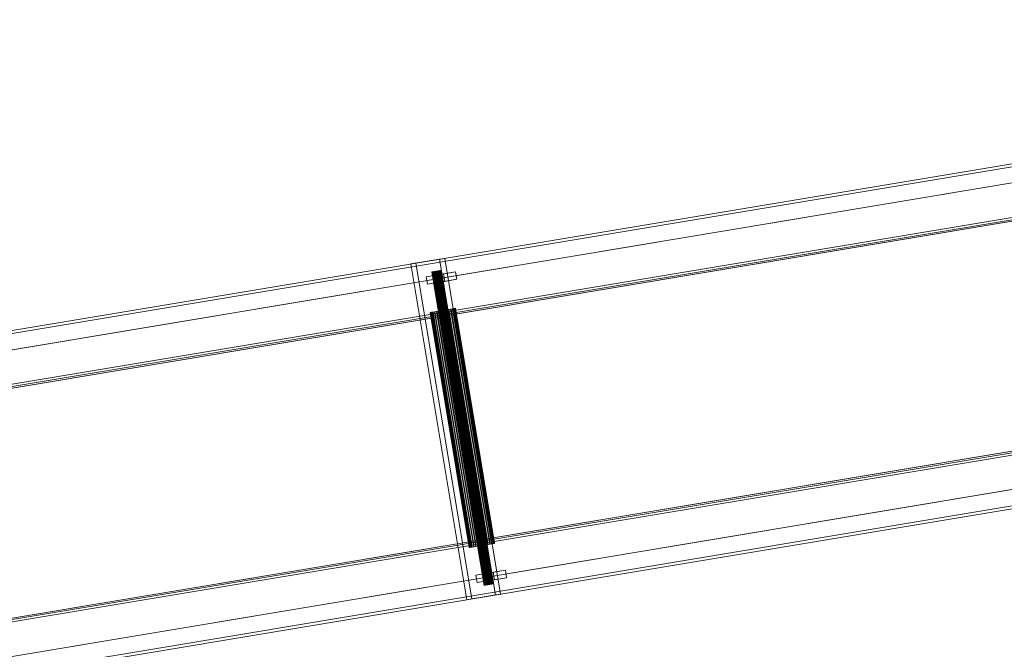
# Model space of a CAD drawing. Header units: millimetres. Extents: x -2233 to 61924, y -68080 to 6847.
# Tile 613 of 656: x 25270 to 26573, y -16650 to -15818. Entities that reach past the tile are written whole.
import ezdxf

# ---------------------------------------------------------------- set-up
doc = ezdxf.new("R2010")
doc.units = ezdxf.units.MM
doc.layers.add('superior_C10', color=7, linetype='Continuous', lineweight=0)

msp = doc.modelspace()

# ---------------------------------------------------------------- linework, layer by layer
at = {"layer": 'superior_C10'}
for p, q in [((18864.301, -17294.513), (27697.162, -15822.369)), ((27698.776, -15822.1), (18865.914, -17294.244)), ((18891.2, -17290.03), (27724.061, -15817.886)), ((27725.675, -15817.617), (18892.814, -17289.761)), ((18893.471, -17293.706), (27726.332, -15821.563)), ((27697.819, -15826.315), (18864.958, -17298.459)), ((27701.272, -15847.029), (18868.411, -17319.173)), ((18870.024, -17318.904), (27702.886, -15846.76)), ((27728.171, -15842.546), (18895.31, -17314.69)), ((18896.924, -17314.421), (27729.785, -15842.277)), ((18988.79, -17349.799), (27688.79, -15899.799)), ((27689.597, -15899.665), (18989.597, -17349.665)), ((18961.084, -17354.417), (27661.084, -15904.417)), ((27661.891, -15904.283), (18961.891, -17354.283)), ((19045.715, -17335.243), (27631.834, -15904.223)), ((27632.328, -15907.182), (19046.208, -17338.202)), ((19054.413, -17338.862), (27621.552, -15911.006)), ((27641.249, -15902.654), (19055.13, -17333.674)), ((27622.359, -15910.871), (19055.22, -17338.728)), ((19055.623, -17336.633), (27641.742, -15905.613)), ((25787.685, -16140.616), (25825.645, -16134.289)), ((25832.37, -16133.168), (25794.41, -16139.495)), ((25832.37, -16133.168), (25825.645, -16134.289)), ((25825.645, -16134.289), (25899.625, -16578.166)), ((25906.35, -16577.045), (25832.37, -16133.168)), ((25787.685, -16140.616), (25794.41, -16139.495)), ((25861.665, -16584.493), (25787.685, -16140.616)), ((25794.41, -16139.495), (25868.39, -16583.372)), ((25807.98, -16157.509), (25830.756, -16153.713)), ((25807.98, -16157.509), (25824.12, -16154.819)), ((25809.624, -16167.373), (25807.98, -16157.509)), ((25815.542, -16151.18), (25815.337, -16151.214)), ((25815.337, -16151.214), (25815.358, -16151.21)), ((25815.337, -16151.214), (25884.384, -16565.499)), ((25815.358, -16151.21), (25815.605, -16151.169)), ((25815.358, -16151.21), (25884.405, -16565.496)), ((25815.966, -16151.109), (25815.542, -16151.18)), ((25884.59, -16565.465), (25815.542, -16151.18)), ((25815.605, -16151.169), (25816.068, -16151.092)), ((25815.605, -16151.169), (25884.652, -16565.455)), ((25816.593, -16151.004), (25815.966, -16151.109)), ((25815.966, -16151.109), (25885.014, -16565.394)), ((25816.068, -16151.092), (25816.731, -16150.982)), ((25816.068, -16151.092), (25885.116, -16565.377)), ((25817.398, -16150.87), (25816.593, -16151.004)), ((25816.593, -16151.004), (25885.641, -16565.29)), ((25816.731, -16150.982), (25817.566, -16150.842)), ((25816.731, -16150.982), (25885.778, -16565.267)), ((25818.351, -16150.711), (25817.398, -16150.87)), ((25817.398, -16150.87), (25886.446, -16565.156)), ((25817.566, -16150.842), (25818.542, -16150.68)), ((25817.566, -16150.842), (25886.613, -16565.128)), ((25819.415, -16150.534), (25818.351, -16150.711)), ((25818.351, -16150.711), (25887.399, -16564.997)), ((25818.542, -16150.68), (25819.622, -16150.5)), ((25818.542, -16150.68), (25887.59, -16564.965)), ((25820.548, -16150.345), (25819.415, -16150.534)), ((25819.415, -16150.534), (25888.462, -16564.82)), ((25819.622, -16150.5), (25820.764, -16150.309)), ((25819.622, -16150.5), (25888.67, -16564.785)), ((25821.708, -16150.152), (25820.548, -16150.345)), ((25820.548, -16150.345), (25889.596, -16564.631)), ((25820.764, -16150.309), (25821.924, -16150.116)), ((25820.764, -16150.309), (25889.811, -16564.595)), ((25822.85, -16149.962), (25821.708, -16150.152)), ((25821.708, -16150.152), (25890.756, -16564.437)), ((25821.924, -16150.116), (25823.057, -16149.927)), ((25821.924, -16150.116), (25890.971, -16564.401)), ((25823.93, -16149.782), (25822.85, -16149.962)), ((25822.85, -16149.962), (25891.898, -16564.247)), ((25823.057, -16149.927), (25824.121, -16149.75)), ((25823.057, -16149.927), (25892.105, -16564.213)), ((25824.906, -16149.619), (25823.93, -16149.782)), ((25823.93, -16149.782), (25892.977, -16564.067)), ((25846.896, -16151.023), (25824.12, -16154.819)), ((25824.12, -16154.819), (25825.764, -16164.683)), ((25824.121, -16149.75), (25825.074, -16149.591)), ((25824.121, -16149.75), (25893.169, -16564.035)), ((25825.741, -16149.48), (25824.906, -16149.619)), ((25824.906, -16149.619), (25893.954, -16563.904)), ((25825.074, -16149.591), (25825.879, -16149.457)), ((25825.074, -16149.591), (25894.121, -16563.876)), ((25826.404, -16149.369), (25825.741, -16149.48)), ((25825.741, -16149.48), (25894.789, -16563.765)), ((25825.764, -16164.683), (25848.54, -16160.887)), ((25825.879, -16149.457), (25826.506, -16149.352)), ((25825.879, -16149.457), (25894.927, -16563.742)), ((25826.867, -16149.292), (25826.404, -16149.369)), ((25826.404, -16149.369), (25895.451, -16563.655)), ((25826.506, -16149.352), (25826.93, -16149.282)), ((25826.506, -16149.352), (25895.553, -16563.638)), ((25827.114, -16149.251), (25826.867, -16149.292)), ((25826.867, -16149.292), (25895.915, -16563.578)), ((25826.93, -16149.282), (25827.136, -16149.247)), ((25826.93, -16149.282), (25895.978, -16563.567)), ((25827.136, -16149.247), (25827.114, -16149.251)), ((25827.114, -16149.251), (25896.162, -16563.536)), ((25827.136, -16149.247), (25896.183, -16563.533)), ((25846.896, -16151.023), (25830.756, -16153.713)), ((25830.756, -16153.713), (25832.4, -16163.577)), ((25832.4, -16163.577), (25848.54, -16160.887)), ((25848.54, -16160.887), (25846.896, -16151.023)), ((25832.4, -16163.577), (25809.624, -16167.373)), ((25809.624, -16167.373), (25825.764, -16164.683)), ((27710.403, -16200.335), (19010.403, -17650.335)), ((19011.21, -17650.201), (27711.21, -16200.201)), ((27738.109, -16195.717), (19038.109, -17645.717)), ((19038.916, -17645.583), (27738.916, -16195.583)), ((25837.499, -16200.744), (25834.44, -16201.254)), ((25835.028, -16201.156), (25838.041, -16200.654)), ((25840.266, -16200.283), (25837.499, -16200.744)), ((25837.499, -16200.744), (25889.285, -16511.458)), ((25838.041, -16200.654), (25840.741, -16200.204)), ((25838.041, -16200.654), (25889.827, -16511.368)), ((25842.632, -16199.889), (25840.266, -16200.283)), ((25840.266, -16200.283), (25892.051, -16510.997)), ((25840.741, -16200.204), (25843.022, -16199.824)), ((25840.741, -16200.204), (25892.526, -16510.918)), ((25844.508, -16199.576), (25842.632, -16199.889)), ((25842.632, -16199.889), (25894.418, -16510.603)), ((25843.022, -16199.824), (25844.798, -16199.528)), ((25843.022, -16199.824), (25894.808, -16510.538)), ((25845.822, -16199.357), (25844.508, -16199.576)), ((25844.508, -16199.576), (25896.294, -16510.29)), ((25844.798, -16199.528), (25846, -16199.327)), ((25844.798, -16199.528), (25896.584, -16510.242)), ((25846.522, -16199.24), (25845.822, -16199.357)), ((25845.822, -16199.357), (25897.607, -16510.071)), ((25846, -16199.327), (25846.582, -16199.23)), ((25846, -16199.327), (25897.786, -16510.042)), ((25846.582, -16199.23), (25846.522, -16199.24)), ((25846.522, -16199.24), (25898.308, -16509.955)), ((25846.582, -16199.23), (25898.368, -16509.945)), ((19096.186, -17638.066), (27682.305, -16207.046)), ((27682.798, -16210.005), (19096.679, -17641.025)), ((27670.872, -16206.924), (19103.733, -17634.78)), ((19104.54, -17634.646), (27671.679, -16206.789)), ((27691.72, -16205.477), (19105.6, -17636.497)), ((19106.094, -17639.456), (27692.213, -16208.436)), ((25813.734, -16204.705), (25813.152, -16204.802)), ((25813.152, -16204.802), (25813.212, -16204.792)), ((25813.152, -16204.802), (25864.937, -16515.516)), ((25813.212, -16204.792), (25813.912, -16204.675)), ((25813.212, -16204.792), (25864.998, -16515.506)), ((25814.936, -16204.505), (25813.734, -16204.705)), ((25865.52, -16515.419), (25813.734, -16204.705)), ((25813.912, -16204.675), (25815.226, -16204.457)), ((25813.912, -16204.675), (25865.698, -16515.39)), ((25816.712, -16204.209), (25814.936, -16204.505)), ((25814.936, -16204.505), (25866.722, -16515.219)), ((25815.226, -16204.457), (25817.102, -16204.144)), ((25815.226, -16204.457), (25867.011, -16515.171)), ((25818.993, -16203.829), (25816.712, -16204.209)), ((25816.712, -16204.209), (25868.498, -16514.923)), ((25817.102, -16204.144), (25819.468, -16203.749)), ((25817.102, -16204.144), (25868.887, -16514.858)), ((25821.693, -16203.379), (25818.993, -16203.829)), ((25818.993, -16203.829), (25870.779, -16514.543)), ((25819.468, -16203.749), (25822.235, -16203.288)), ((25819.468, -16203.749), (25871.254, -16514.464)), ((25824.706, -16202.876), (25821.693, -16203.379)), ((25821.693, -16203.379), (25873.478, -16514.093)), ((25822.235, -16203.288), (25825.294, -16202.778)), ((25822.235, -16203.288), (25874.02, -16514.002)), ((25827.918, -16202.341), (25824.706, -16202.876)), ((25824.706, -16202.876), (25876.492, -16513.591)), ((25825.294, -16202.778), (25828.529, -16202.239)), ((25825.294, -16202.778), (25877.08, -16513.493)), ((25831.205, -16201.793), (25827.918, -16202.341)), ((25827.918, -16202.341), (25879.704, -16513.055)), ((25828.529, -16202.239), (25831.816, -16201.691)), ((25828.529, -16202.239), (25880.315, -16512.953)), ((25834.44, -16201.254), (25831.205, -16201.793)), ((25831.205, -16201.793), (25882.99, -16512.507)), ((25831.816, -16201.691), (25835.028, -16201.156)), ((25831.816, -16201.691), (25883.602, -16512.406)), ((25834.44, -16201.254), (25886.226, -16511.968)), ((25835.028, -16201.156), (25886.814, -16511.87)), ((18961.069, -17709.247), (27793.93, -16237.104)), ((27795.544, -16236.835), (18962.683, -17708.978)), ((18934.17, -17713.73), (27767.031, -16241.587)), ((27768.645, -16241.318), (18935.784, -17713.461)), ((18937.622, -17734.445), (27770.484, -16262.301)), ((27798.04, -16261.764), (18965.179, -17733.907)), ((27798.997, -16257.549), (18966.136, -17729.692)), ((18966.793, -17733.638), (27799.654, -16261.495)), ((27771.141, -16266.247), (18938.28, -17738.39)), ((18939.894, -17738.121), (27772.755, -16265.978)), ((25876.492, -16513.591), (25879.704, -16513.055)), ((25880.315, -16512.953), (25877.08, -16513.493)), ((25879.704, -16513.055), (25882.99, -16512.507)), ((25883.602, -16512.406), (25880.315, -16512.953)), ((25882.99, -16512.507), (25886.226, -16511.968)), ((25886.814, -16511.87), (25883.602, -16512.406)), ((25886.226, -16511.968), (25889.285, -16511.458)), ((25889.827, -16511.368), (25886.814, -16511.87)), ((25889.285, -16511.458), (25892.051, -16510.997)), ((25892.526, -16510.918), (25889.827, -16511.368)), ((25892.051, -16510.997), (25894.418, -16510.603)), ((25894.808, -16510.538), (25892.526, -16510.918)), ((25894.418, -16510.603), (25896.294, -16510.29)), ((25896.584, -16510.242), (25894.808, -16510.538)), ((25896.294, -16510.29), (25897.607, -16510.071)), ((25897.786, -16510.042), (25896.584, -16510.242)), ((25897.607, -16510.071), (25898.308, -16509.955)), ((25898.368, -16509.945), (25897.786, -16510.042)), ((25898.308, -16509.955), (25898.368, -16509.945)), ((25864.937, -16515.516), (25865.52, -16515.419)), ((25864.998, -16515.506), (25864.937, -16515.516)), ((25865.698, -16515.39), (25864.998, -16515.506)), ((25865.52, -16515.419), (25866.722, -16515.219)), ((25867.011, -16515.171), (25865.698, -16515.39)), ((25866.722, -16515.219), (25868.498, -16514.923)), ((25868.887, -16514.858), (25867.011, -16515.171)), ((25868.498, -16514.923), (25870.779, -16514.543)), ((25871.254, -16514.464), (25868.887, -16514.858)), ((25870.779, -16514.543), (25873.478, -16514.093)), ((25874.02, -16514.002), (25871.254, -16514.464)), ((25873.478, -16514.093), (25876.492, -16513.591)), ((25877.08, -16513.493), (25874.02, -16514.002)), ((25873.74, -16552.067), (25896.516, -16548.27)), ((25873.74, -16552.067), (25889.879, -16549.377)), ((25875.384, -16561.93), (25873.74, -16552.067)), ((25912.655, -16545.581), (25889.879, -16549.377)), ((25889.879, -16549.377), (25891.523, -16559.241)), ((25912.655, -16545.581), (25896.516, -16548.27)), ((25896.516, -16548.27), (25898.16, -16558.134)), ((25914.299, -16555.444), (25912.655, -16545.581)), ((25898.16, -16558.134), (25875.384, -16561.93)), ((25875.384, -16561.93), (25891.523, -16559.241)), ((25884.59, -16565.465), (25885.014, -16565.394)), ((25885.116, -16565.377), (25884.652, -16565.455)), ((25885.014, -16565.394), (25885.641, -16565.29)), ((25885.778, -16565.267), (25885.116, -16565.377)), ((25885.641, -16565.29), (25886.446, -16565.156)), ((25886.613, -16565.128), (25885.778, -16565.267)), ((25886.446, -16565.156), (25887.399, -16564.997)), ((25887.59, -16564.965), (25886.613, -16565.128)), ((25887.399, -16564.997), (25888.462, -16564.82)), ((25888.67, -16564.785), (25887.59, -16564.965)), ((25888.462, -16564.82), (25889.596, -16564.631)), ((25889.811, -16564.595), (25888.67, -16564.785)), ((25889.596, -16564.631), (25890.756, -16564.437)), ((25890.971, -16564.401), (25889.811, -16564.595)), ((25890.756, -16564.437), (25891.898, -16564.247)), ((25892.105, -16564.213), (25890.971, -16564.401)), ((25891.523, -16559.241), (25914.299, -16555.444)), ((25891.898, -16564.247), (25892.977, -16564.067)), ((25893.169, -16564.035), (25892.105, -16564.213)), ((25892.977, -16564.067), (25893.954, -16563.904)), ((25894.121, -16563.876), (25893.169, -16564.035)), ((25893.954, -16563.904), (25894.789, -16563.765)), ((25894.927, -16563.742), (25894.121, -16563.876)), ((25894.789, -16563.765), (25895.451, -16563.655)), ((25895.553, -16563.638), (25894.927, -16563.742)), ((25895.451, -16563.655), (25895.915, -16563.578)), ((25895.978, -16563.567), (25895.553, -16563.638)), ((25895.915, -16563.578), (25896.162, -16563.536)), ((25896.183, -16563.533), (25895.978, -16563.567)), ((25896.162, -16563.536), (25896.183, -16563.533)), ((25898.16, -16558.134), (25914.299, -16555.444)), ((25899.625, -16578.166), (25861.665, -16584.493)), ((25868.39, -16583.372), (25906.35, -16577.045)), ((25884.384, -16565.499), (25884.59, -16565.465)), ((25884.405, -16565.496), (25884.384, -16565.499)), ((25884.652, -16565.455), (25884.405, -16565.496)), ((25899.625, -16578.166), (25906.35, -16577.045)), ((25861.665, -16584.493), (25868.39, -16583.372))]:
    msp.add_line(p, q, dxfattribs=at)

doc.saveas('drawing.dxf')
